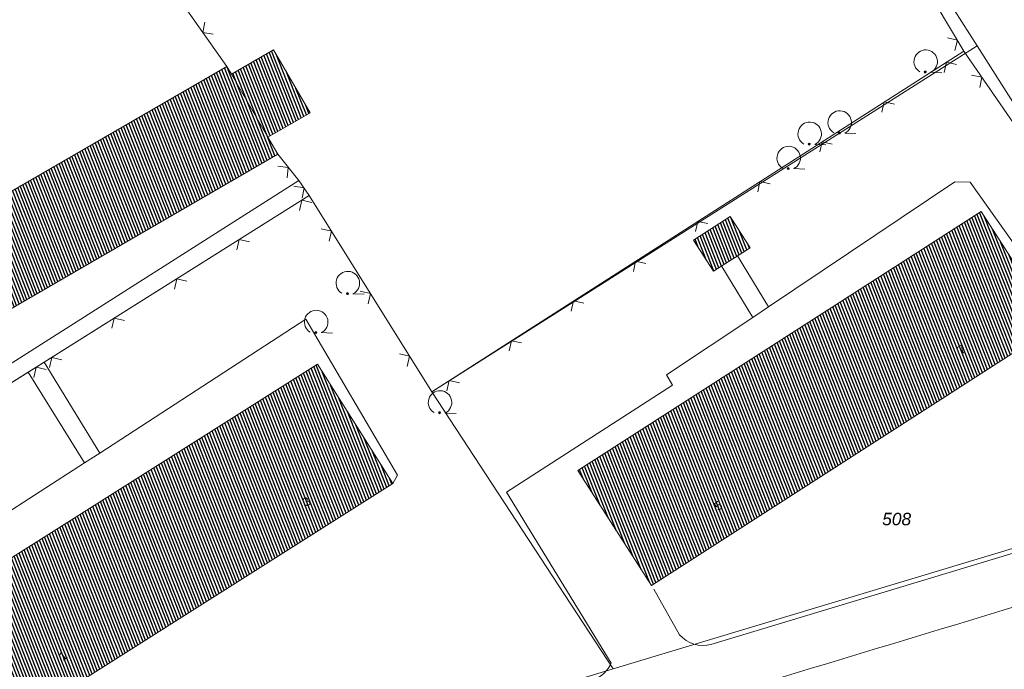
# Model space of a CAD drawing. Header units: metres. Extents: x 345144 to 348639, y 5629211 to 5635235.
# Tile 919 of 1056: x 347396 to 347463, y 5630851 to 5630895. Entities that reach past the tile are written whole.
import ezdxf
from ezdxf.enums import TextEntityAlignment as Align

# ---------------------------------------------------------------- set-up
doc = ezdxf.new("R2010")
doc.units = ezdxf.units.M
doc.header["$MEASUREMENT"] = 0
for name, color, linetype in [('081-083 Topographie', 7, 'Continuous'), ('AX Flurstück', 7, 'Continuous'), ('AX Gebäude', 7, 'Continuous'), ('Definitionslinie', 7, 'Continuous'), ('Präsentationsobjekt -Text (punktförmig)', 7, 'Continuous')]:
    doc.layers.add(name, color=color, linetype=linetype)
doc.styles.add('ARIAL', font='arial.ttf', dxfattribs={"height": 1})
doc.styles.add('ARIALIT', font='ariali.ttf', dxfattribs={"height": 1})
pattern_1 = [(111.5294117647, (0, 0), (-0.186045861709, -0.07339575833), [])]

# ---------------------------------------------------------------- blocks, each defined once
blk = doc.blocks.new('alk_7100_nrwx2')
at = {"true_color": 0x2e2e2e}
h = blk.add_hatch(color=250, dxfattribs=at)
edge = h.paths.add_edge_path(flags=0)
edge.add_arc((0.024073, -0.597267), 0.057254, 180, 360, ccw=False)
edge.add_arc((0.024073, -0.597267), 0.057255, 0, 180, ccw=False)
at = {"color": 250, "lineweight": 5, "true_color": 0x2e2e2e, "flags": 128}
blk.add_lwpolyline([(0.349382, -0.597267), (1, -0.597267)], dxfattribs=at)
at = {"color": 250, "lineweight": 5, "true_color": 0x2e2e2e}
for centre, radius, start, end in [((0.024073, 0.012362), 0.690995, -61.91481688, -118.08518312), ((0.024073, -0.597267), 0.057255, 0, 180), ((0.024073, -0.597267), 0.057254, 180, 0)]:
    blk.add_arc(centre, radius, start, end, dxfattribs=at)

msp = doc.modelspace()

# ---------------------------------------------------------------- hatches: boundary and pattern name
at = {"layer": 'AX Gebäude', "true_color": 0x4f4f4f}
h = msp.add_hatch(dxfattribs=at)
h.set_pattern_fill('_USER', color=251, scale=0.2, angle=111.52941176, style=0, pattern_type=0)
h.set_pattern_definition(pattern_1)
h.paths.add_polyline_path([(347410.568, 5630891.038), (347413.428, 5630892.694), (347415.903, 5630888.421), (347413.042, 5630886.765)], flags=0)
h = msp.add_hatch(dxfattribs=at)
h.set_pattern_fill('_USER', color=251, scale=0.2, angle=111.52941176, style=0, pattern_type=0)
h.set_pattern_definition(pattern_1)
h.paths.add_polyline_path([(347413.042, 5630886.765), (347413.712, 5630885.607), (347393.551, 5630873.934), (347390.103, 5630879.888), (347410.265, 5630891.561), (347410.568, 5630891.038)], flags=0)
h = msp.add_hatch(dxfattribs=at)
h.set_pattern_fill('_USER', color=251, scale=0.2, angle=111.52941176, style=0, pattern_type=0)
h.set_pattern_definition(pattern_1)
h.paths.add_polyline_path([(347434.034, 5630864.173), (347461.366, 5630881.741), (347466.366, 5630873.961), (347439.035, 5630856.393)], flags=0)
h = msp.add_hatch(dxfattribs=at)
h.set_pattern_fill('_USER', color=251, scale=0.2, angle=111.52941176, style=0, pattern_type=0)
h.set_pattern_definition(pattern_1)
h.paths.add_polyline_path([(347441.892, 5630879.791), (347444.373, 5630881.384), (347445.728, 5630879.275), (347443.246, 5630877.682)], flags=0)
h = msp.add_hatch(dxfattribs=at)
h.set_pattern_fill('_USER', color=251, scale=0.2, angle=111.52941176, style=0, pattern_type=0)
h.set_pattern_definition(pattern_1)
h.paths.add_polyline_path([(347389.203, 5630854.163), (347416.398, 5630871.375), (347421.514, 5630863.292), (347394.319, 5630846.08)], flags=0)

# ---------------------------------------------------------------- linework, layer by layer
at = {"layer": '081-083 Topographie', "color": 7, "linetype": 'Continuous', "lineweight": 5, "flags": 128}
for points in [[(347414.73, 5630965.827), (347422.111, 5630954.234), (347422.111, 5630954.234), (347427.532, 5630945.646), (347427.532, 5630945.646), (347433.882, 5630935.542), (347433.882, 5630935.542), (347441.077, 5630924.342), (347441.077, 5630924.342), (347443.844, 5630919.742), (347443.844, 5630919.742), (347443.907, 5630919.637), (347443.907, 5630919.637), (347443.955, 5630919.814), (347443.955, 5630919.814), (347460.198, 5630892.606)], [(347410.266, 5630891.561), (347407.021, 5630896.177), (347407.021, 5630896.177), (347428.04, 5630909.627), (347428.04, 5630909.627), (347435.043, 5630914.108), (347435.043, 5630914.108), (347442.27, 5630918.732), (347442.27, 5630918.732), (347443.311, 5630919.4), (347443.311, 5630919.4), (347443.844, 5630919.742), (347443.844, 5630919.742), (347443.955, 5630919.814)], [(347443.955, 5630919.814), (347460.198, 5630892.606)], [(347415.844, 5630882.81), (347424.144, 5630869.52), (347424.144, 5630869.52), (347460.198, 5630892.606)], [(347460.198, 5630892.606), (347471.147, 5630876.707), (347471.147, 5630876.707), (347467.374, 5630874.211)], [(347413.713, 5630885.607), (347415.141, 5630883.838), (347415.141, 5630883.838), (347415.844, 5630882.81)], [(347395.46, 5630871.326), (347415.141, 5630883.838)], [(347446.964, 5630875.269), (347459.587, 5630883.739), (347459.587, 5630883.739), (347460.622, 5630883.728), (347460.622, 5630883.728), (347467.374, 5630874.211)], [(347379.413, 5630859.905), (347392.7, 5630868.259), (347392.7, 5630868.259), (347396.793, 5630870.832), (347396.793, 5630870.832), (347397.892, 5630871.522), (347397.892, 5630871.522), (347415.844, 5630882.81)], [(347444.869, 5630878.723), (347446.964, 5630875.269)], [(347443.791, 5630877.993), (347445.9, 5630874.557)], [(347445.9, 5630874.557), (347446.964, 5630875.269)], [(347436.296, 5630851.119), (347429.21, 5630862.701), (347429.21, 5630862.701), (347440.468, 5630869.972), (347440.468, 5630869.972), (347440.058, 5630870.666), (347440.058, 5630870.666), (347445.9, 5630874.557)], [(347401.658, 5630865.362), (347415.614, 5630874.439), (347415.614, 5630874.439), (347421.82, 5630863.857), (347421.82, 5630863.857), (347421.515, 5630863.291)], [(347397.892, 5630871.522), (347401.658, 5630865.362)], [(347396.793, 5630870.832), (347400.62, 5630864.69)], [(347400.62, 5630864.69), (347401.658, 5630865.362)], [(347384.959, 5630851.408), (347383.991, 5630852.889), (347383.991, 5630852.889), (347395.089, 5630860.021), (347395.089, 5630860.021), (347394.596, 5630860.809), (347394.596, 5630860.809), (347400.62, 5630864.69)], [(347443.066, 5630852.384), (347467.648, 5630859.811), (347467.648, 5630859.811), (347470.725, 5630860.715)], [(347439.189, 5630856.13), (347440.942, 5630853.046)]]:
    msp.add_lwpolyline(points, dxfattribs=at)
at = {"layer": '081-083 Topographie', "color": 7, "linetype": 'Continuous', "lineweight": 5}
for centre, radius, start, end in [((350490.564, 5620989.263), 10314.293927, 106.9259598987, 107.1244188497), ((345012.025, 5638911.698), 8421.495536, -73.2665580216, -73.0663293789), ((347442.554, 5630854.482), 2.158852, -138.30474805, -76.28549495), ((347434.39, 5630851.929), 2.070922, -68.58905068, -23.0242189)]:
    msp.add_arc(centre, radius, start, end, dxfattribs=at)
at = {"layer": 'AX Flurstück', "color": 8, "linetype": 'Continuous', "lineweight": 13, "true_color": 0x808080, "flags": 128}
for points in [[(347472.522, 5630874.947), (347461.098, 5630892.954), (347443.956, 5630919.814), (347446.709, 5630921.573), (347457.344, 5630905.241), (347464.02, 5630894.891)], [(347443.956, 5630919.814), (347461.098, 5630892.954), (347424.144, 5630869.521), (347415.844, 5630882.81), (347379.413, 5630859.905), (347359.831, 5630894.252), (347394.758, 5630914.798), (347397.661, 5630910.387), (347401.121, 5630905.143), (347407.021, 5630896.178), (347442.271, 5630918.732), (347443.956, 5630919.814)], [(347424.144, 5630869.521), (347461.098, 5630892.954), (347472.522, 5630874.947)], [(347390.567, 5630843.39), (347388.397, 5630846.14), (347380.318, 5630858.517), (347379.413, 5630859.905), (347415.844, 5630882.81)], [(347415.844, 5630882.81), (347424.144, 5630869.521), (347436.447, 5630850.733), (347401.256, 5630839.984)], [(347467.251, 5630860.024), (347436.447, 5630850.733), (347424.144, 5630869.521)], [(347401.256, 5630839.984), (347436.447, 5630850.733), (347467.251, 5630860.024)]]:
    msp.add_lwpolyline(points, dxfattribs=at)
at = {"layer": 'AX Gebäude', "color": 7, "linetype": 'Continuous', "lineweight": 5, "flags": 128}
for points in [[(347410.568, 5630891.038), (347413.428, 5630892.694), (347415.903, 5630888.421), (347413.042, 5630886.765), (347410.568, 5630891.038)], [(347413.042, 5630886.765), (347413.712, 5630885.607), (347393.551, 5630873.934), (347390.103, 5630879.888), (347410.265, 5630891.561), (347410.568, 5630891.038), (347413.042, 5630886.765)], [(347434.034, 5630864.173), (347461.366, 5630881.741), (347466.366, 5630873.961), (347439.035, 5630856.393), (347434.034, 5630864.173)], [(347441.892, 5630879.791), (347444.373, 5630881.384), (347445.728, 5630879.275), (347443.246, 5630877.682), (347441.892, 5630879.791)], [(347389.203, 5630854.163), (347416.398, 5630871.375), (347421.514, 5630863.292), (347394.319, 5630846.08), (347389.203, 5630854.163)]]:
    msp.add_lwpolyline(points, dxfattribs=at)
at = {"layer": 'Definitionslinie', "color": 7, "linetype": 'Continuous', "lineweight": 5, "flags": 128}
for points in [[(347443.955, 5630919.814), (347460.198, 5630892.606)], [(347443.955, 5630919.814), (347460.198, 5630892.606)], [(347407.021, 5630896.177), (347410.266, 5630891.561)], [(347408.765, 5630894.566), (347408.644, 5630893.869), (347409.34, 5630893.748)], [(347408.765, 5630894.566), (347408.644, 5630893.869), (347409.34, 5630893.748)], [(347459.592, 5630892.645), (347459.765, 5630893.331), (347459.08, 5630893.504)], [(347459.592, 5630892.645), (347459.765, 5630893.331), (347459.08, 5630893.504)], [(347424.144, 5630869.52), (347460.198, 5630892.606)], [(347460.198, 5630892.606), (347471.147, 5630876.707)], [(347459.705, 5630891.696), (347459.014, 5630891.848), (347458.863, 5630891.157)], [(347459.705, 5630891.696), (347459.014, 5630891.848), (347458.863, 5630891.157)], [(347461.29, 5630890.138), (347461.419, 5630890.833), (347460.723, 5630890.962)], [(347461.29, 5630890.138), (347461.419, 5630890.833), (347460.723, 5630890.962)], [(347455.494, 5630889), (347454.803, 5630889.152), (347454.652, 5630888.461)], [(347455.494, 5630889), (347454.803, 5630889.152), (347454.652, 5630888.461)], [(347451.283, 5630886.304), (347450.593, 5630886.455), (347450.441, 5630885.765)], [(347451.283, 5630886.304), (347450.593, 5630886.455), (347450.441, 5630885.765)], [(347413.713, 5630885.607), (347415.141, 5630883.838)], [(347414.352, 5630884.019), (347414.427, 5630884.723), (347413.724, 5630884.797)], [(347414.352, 5630884.019), (347414.427, 5630884.723), (347413.724, 5630884.797)], [(347395.46, 5630871.326), (347415.141, 5630883.838)], [(347415.362, 5630882.629), (347415.493, 5630883.324), (347414.798, 5630883.454)], [(347415.362, 5630882.629), (347415.493, 5630883.324), (347414.798, 5630883.454)], [(347415.141, 5630883.838), (347415.844, 5630882.81)], [(347447.072, 5630883.608), (347446.382, 5630883.759), (347446.23, 5630883.069)], [(347447.072, 5630883.608), (347446.382, 5630883.759), (347446.23, 5630883.069)], [(347446.964, 5630875.269), (347459.587, 5630883.739)], [(347459.587, 5630883.739), (347460.622, 5630883.728)], [(347460.622, 5630883.728), (347467.374, 5630874.211)], [(347397.892, 5630871.522), (347415.844, 5630882.81)], [(347415.844, 5630882.81), (347424.144, 5630869.52)], [(347416.023, 5630882.332), (347415.334, 5630882.489), (347415.176, 5630881.8)], [(347416.023, 5630882.332), (347415.334, 5630882.489), (347415.176, 5630881.8)], [(347417.186, 5630879.717), (347417.345, 5630880.406), (347416.656, 5630880.565)], [(347417.186, 5630879.717), (347417.345, 5630880.406), (347416.656, 5630880.565)], [(347442.862, 5630880.912), (347442.171, 5630881.063), (347442.02, 5630880.372)], [(347442.862, 5630880.912), (347442.171, 5630881.063), (347442.02, 5630880.372)], [(347411.79, 5630879.67), (347411.101, 5630879.828), (347410.944, 5630879.138)], [(347411.79, 5630879.67), (347411.101, 5630879.828), (347410.944, 5630879.138)], [(347444.869, 5630878.723), (347446.964, 5630875.269)], [(347438.651, 5630878.215), (347437.96, 5630878.367), (347437.809, 5630877.676)], [(347438.651, 5630878.215), (347437.96, 5630878.367), (347437.809, 5630877.676)], [(347443.791, 5630877.993), (347445.9, 5630874.557)], [(347407.557, 5630877.009), (347406.868, 5630877.166), (347406.711, 5630876.477)], [(347407.557, 5630877.009), (347406.868, 5630877.166), (347406.711, 5630876.477)], [(347419.835, 5630875.476), (347419.994, 5630876.165), (347419.305, 5630876.324)], [(347419.835, 5630875.476), (347419.994, 5630876.165), (347419.305, 5630876.324)], [(347434.44, 5630875.519), (347433.749, 5630875.671), (347433.598, 5630874.98)], [(347434.44, 5630875.519), (347433.749, 5630875.671), (347433.598, 5630874.98)], [(347445.9, 5630874.557), (347446.964, 5630875.269)], [(347440.058, 5630870.666), (347445.9, 5630874.557)], [(347401.658, 5630865.362), (347415.614, 5630874.439)], [(347403.325, 5630874.347), (347402.635, 5630874.504), (347402.478, 5630873.815)], [(347403.325, 5630874.347), (347402.635, 5630874.504), (347402.478, 5630873.815)], [(347415.614, 5630874.439), (347421.82, 5630863.857)], [(347430.229, 5630872.823), (347429.539, 5630872.974), (347429.387, 5630872.284)], [(347430.229, 5630872.823), (347429.539, 5630872.974), (347429.387, 5630872.284)], [(347422.483, 5630871.235), (347422.643, 5630871.924), (347421.954, 5630872.083)], [(347422.483, 5630871.235), (347422.643, 5630871.924), (347421.954, 5630872.083)], [(347396.793, 5630870.832), (347397.892, 5630871.522)], [(347397.892, 5630871.522), (347401.658, 5630865.362)], [(347399.092, 5630871.686), (347398.402, 5630871.843), (347398.245, 5630871.154)], [(347399.092, 5630871.686), (347398.402, 5630871.843), (347398.245, 5630871.154)], [(347392.7, 5630868.259), (347396.793, 5630870.832)], [(347396.793, 5630870.832), (347400.62, 5630864.69)], [(347398.032, 5630871.019), (347397.343, 5630871.177), (347397.185, 5630870.488)], [(347398.032, 5630871.019), (347397.343, 5630871.177), (347397.185, 5630870.488)], [(347440.058, 5630870.666), (347440.468, 5630869.972)], [(347426.019, 5630870.127), (347425.328, 5630870.278), (347425.177, 5630869.587)], [(347426.019, 5630870.127), (347425.328, 5630870.278), (347425.177, 5630869.587)], [(347429.21, 5630862.701), (347440.468, 5630869.972)], [(347400.62, 5630864.69), (347401.658, 5630865.362)], [(347394.596, 5630860.809), (347400.62, 5630864.69)], [(347421.515, 5630863.291), (347421.82, 5630863.857)], [(347429.21, 5630862.701), (347436.296, 5630851.119)], [(347443.066, 5630852.384), (347467.648, 5630859.811)], [(347439.189, 5630856.13), (347440.942, 5630853.046)]]:
    msp.add_lwpolyline(points, dxfattribs=at)
at = {"layer": 'Definitionslinie', "color": 7, "linetype": 'Continuous', "lineweight": 5}
for centre, radius, start, end in [((350490.564, 5620989.263), 10314.295352, 106.9259598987, 107.1244188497), ((345012.025, 5638911.698), 8421.495536, -73.2665580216, -73.0663293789), ((347442.554, 5630854.482), 2.158852, -138.30474805, -76.28549495), ((347434.39, 5630851.929), 2.070922, -68.58905068, -23.0242189)]:
    msp.add_arc(centre, radius, start, end, dxfattribs=at)

# ---------------------------------------------------------------- block references
at = {"layer": '081-083 Topographie', "xscale": 1.15275, "yscale": 1.15275}
for p, rotation in [((347457.586, 5630891.872), -2.326094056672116), ((347451.758, 5630887.745), -2.326667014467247), ((347449.726, 5630886.978), -2.326094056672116), ((347448.302, 5630885.338), -2.326667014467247), ((347418.436, 5630876.862), -2.326667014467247), ((347416.29, 5630874.228), -2.326667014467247), ((347424.68, 5630868.778), -2.326094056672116)]:
    msp.add_blockref('alk_7100_nrwx2', p, dxfattribs=dict(at, rotation=rotation))

# ---------------------------------------------------------------- texts
at = {"layer": 'Präsentationsobjekt -Text (punktförmig)', "color": 7, "style": 'ARIAL'}
for s, rotation, p in [('7', 34.95041609, (347460.221, 5630872.151)), ('3', 34.37752222, (347415.829, 5630861.824)), ('5', 34.95041609, (347443.726, 5630861.548)), ('1', 34.37752227, (347399.334, 5630851.384))]:
    msp.add_text(s, height=0.58947, rotation=rotation, dxfattribs=at).set_placement(p, align=Align.CENTER)
at = {"layer": 'Präsentationsobjekt -Text (punktförmig)', "color": 8, "true_color": 0x808080, "style": 'ARIALIT'}
msp.add_text('508', height=0.8421, dxfattribs=at).set_placement((347455.646, 5630860.891), align=Align.MIDDLE_CENTER)

doc.saveas('drawing.dxf')
